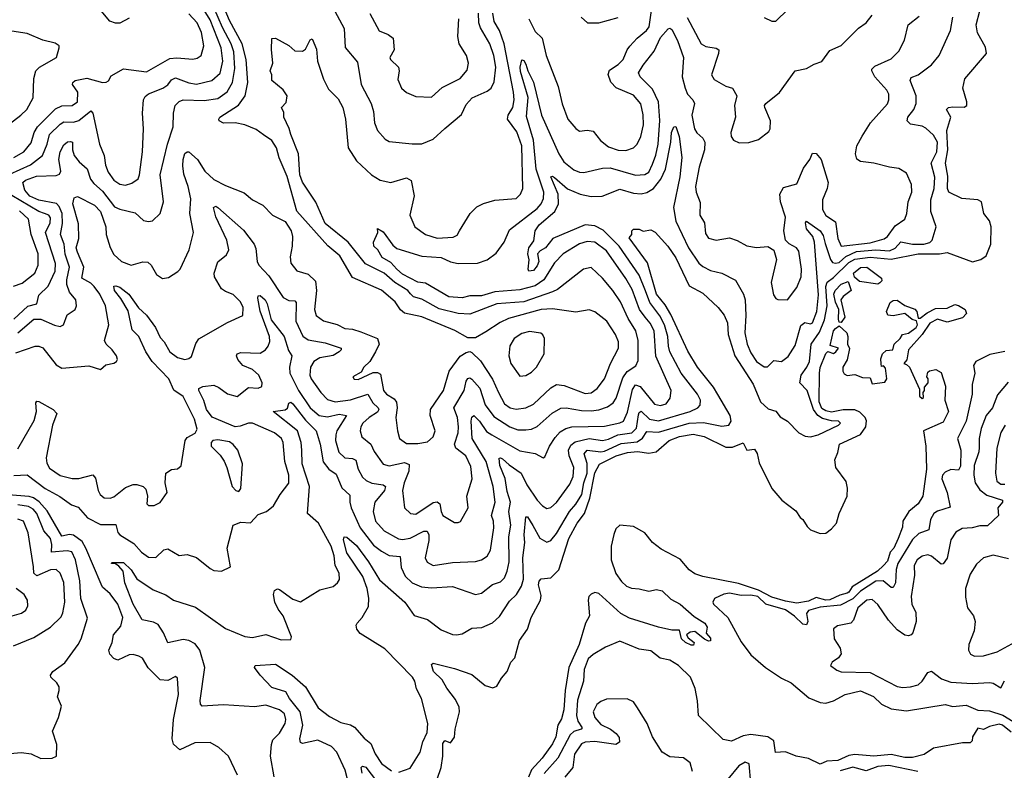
# Model space of a CAD drawing. Extents: x 1678759 to 1859541, y 384609 to 522867.
# Tile 282 of 466: x 1755545 to 1760663, y 503751 to 507651. Entities that reach past the tile are written whole.
import ezdxf

# ---------------------------------------------------------------- set-up
doc = ezdxf.new("R2010")
doc.units = 0

msp = doc.modelspace()

# ---------------------------------------------------------------- linework, layer by layer
at = {"layer": '0CON20XD'}
for points in [[(1755525, 505920.3), (1755625, 505955.5), (1755645, 505955.6), (1755666.4, 505946.4), (1755735, 505857.5), (1755765, 505840), (1755905, 505853.5), (1755965, 505834), (1755992.3, 505857.7), (1756034.1, 505865.9), (1756048.8, 505875), (1756053.8, 505886.2), (1756048.6, 505905), (1756026.5, 505936.5), (1755995.3, 505965.3), (1755986.1, 505985), (1756009.1, 506065), (1755991.6, 506165), (1755961.7, 506225), (1755933.2, 506265), (1755915, 506282.8), (1755867.9, 506307.9), (1755879, 506365), (1755845, 506442.9), (1755838.3, 506465), (1755853.4, 506515), (1755850.7, 506590.7), (1755821.9, 506695), (1755828.8, 506725), (1755845, 506732.9), (1755935, 506687.3), (1755964.8, 506655), (1755993.8, 506575), (1755994.7, 506535), (1756015, 506467.1), (1756035, 506430.9), (1756075, 506394.5), (1756125, 506375.5), (1756185, 506393.3), (1756210.7, 506390.7), (1756229.1, 506375), (1756256.8, 506326.8), (1756287, 506307), (1756318.7, 506311.3), (1756367.4, 506342.6), (1756378.6, 506355), (1756425.5, 506455), (1756448.8, 506545), (1756430.3, 506645), (1756435, 506720), (1756421.7, 506785), (1756398.7, 506848.7), (1756392.6, 506892.6), (1756394.4, 506925), (1756404.4, 506955.6), (1756415, 506965.5), (1756425, 506964.6), (1756469.2, 506925), (1756508.4, 506865), (1756555, 506821.2), (1756615, 506788.9), (1756712, 506752), (1756755, 506715.7), (1756808.3, 506688.3), (1756860, 506635), (1756925, 506602), (1756955.7, 506555), (1756962.9, 506525), (1756962.2, 506475), (1756950.6, 506419.4), (1756955.4, 506385.4), (1756985, 506346.9), (1757045, 506328.5), (1757083.1, 506293.1), (1757088.6, 506245), (1757078.2, 506145), (1757085.5, 506115), (1757125, 506086.8), (1757195, 506066.8), (1757235, 506046.2), (1757275, 506042.5), (1757319.2, 506029.2), (1757404.2, 505995), (1757413.8, 505965), (1757394.7, 505925.3), (1757365.5, 505874.5), (1757334.6, 505845.4), (1757319.4, 505820.6), (1757277.5, 505795), (1757284.1, 505784.1), (1757305, 505781.2), (1757381.9, 505818.1), (1757405, 505818.5), (1757420, 505810), (1757435.4, 505725), (1757452.2, 505705), (1757490.8, 505680.8), (1757503.6, 505663.6), (1757507.9, 505635), (1757500.9, 505585), (1757509.5, 505515), (1757520, 505475), (1757555, 505450), (1757615, 505448.9), (1757665, 505458.6), (1757695, 505484), (1757704.5, 505515), (1757679.4, 505595), (1757681.2, 505625), (1757747.5, 505725), (1757777.7, 505825), (1757835, 505902.1), (1757865, 505922.7), (1757885, 505926.7), (1757895, 505921.9), (1757939.4, 505879.4), (1758003.4, 505783.4), (1758034, 505714), (1758065.6, 505655.6), (1758095, 505634.7), (1758125, 505627.2), (1758175, 505634.7), (1758215, 505653.4), (1758305, 505738.8), (1758335, 505755.5), (1758375, 505750), (1758485, 505708.8), (1758515, 505711.8), (1758546.2, 505735), (1758584.1, 505785), (1758616.4, 505865), (1758658, 505945), (1758657.1, 505977.1), (1758642.7, 506015), (1758596.4, 506085), (1758535, 506133.3), (1758505.8, 506144.2), (1758435, 506132.2), (1758315, 506148.4), (1758255, 506146.2), (1758085, 506099.2), (1758042.1, 506077.9), (1757968.8, 506028.8), (1757915, 505998.5), (1757875, 505998.5), (1757806.6, 506036.6), (1757635, 506106.7), (1757545, 506126.7), (1757525, 506143.6), (1757497.1, 506185), (1757426.6, 506246.6), (1757275, 506311.8), (1757209.3, 506425), (1757146.4, 506476.4), (1756986.4, 506656.4), (1756935, 506835.8), (1756893.8, 506933.8), (1756879.7, 506985), (1756855, 507022.9), (1756812.8, 507052.8), (1756775, 507081.2), (1756715, 507104.6), (1756665, 507115.6), (1756605, 507113.9), (1756582.9, 507125), (1756580, 507135), (1756585.5, 507145), (1756682.9, 507207.1), (1756718, 507255), (1756731, 507325), (1756721.6, 507445), (1756701.4, 507525), (1756636.6, 507646.6), (1756594.6, 507745)], [(1758191.5, 507655), (1758225, 507589.4), (1758260.4, 507555), (1758281.1, 507465), (1758344.6, 507305), (1758363.9, 507213.9), (1758394.5, 507135), (1758435, 507085.8), (1758455, 507071.4), (1758495, 507077.5), (1758525, 507071.4), (1758563.4, 507023.4), (1758605, 506990.7), (1758655, 506972.9), (1758695, 506970.9), (1758735, 506984.6), (1758755.3, 507004.7), (1758773.5, 507045), (1758787.3, 507105), (1758785, 507157.5), (1758773.8, 507213.8), (1758735, 507258.5), (1758645, 507297.3), (1758617.3, 507327.3), (1758603.4, 507366.6), (1758611.3, 507388.7), (1758655, 507417.7), (1758682.1, 507445), (1758702.7, 507495), (1758716.6, 507513.4), (1758754.8, 507555.2), (1758802.9, 507595), (1758816.4, 507615), (1758834.2, 507735.8)], [(1755495, 506848.5), (1755602.2, 506897.8), (1755663.8, 506946.2), (1755688.1, 507005), (1755700, 507055), (1755755, 507108.8), (1755775, 507121.2), (1755825, 507119.6), (1755853.1, 507126.9), (1755915, 507177.3), (1755925.8, 507165), (1755961, 507005), (1755984.8, 506945), (1755990.9, 506895), (1756005, 506858.2), (1756035, 506818.2), (1756065, 506796.7), (1756095, 506791.3), (1756128.1, 506801.9), (1756161.5, 506825), (1756168.6, 506845), (1756183.1, 506965), (1756189.1, 507085), (1756183.8, 507165), (1756189.5, 507235), (1756198.1, 507251.9), (1756215, 507266.2), (1756289.5, 507295), (1756315, 507313.1), (1756335, 507338.9), (1756355, 507349.4), (1756425, 507322.6), (1756465, 507315.7), (1756544.4, 507335), (1756586.5, 507373.5), (1756600.6, 507435), (1756592.4, 507505), (1756535, 507650), (1756495, 507714.3)], [(1755514.4, 506935), (1755566.7, 506965), (1755605, 507011.2), (1755620.4, 507065), (1755638.1, 507095), (1755731.6, 507188.4), (1755765, 507204.2), (1755818, 507205), (1755845, 507224.4), (1755847.2, 507275), (1755820.5, 507315), (1755822.2, 507325), (1755834.2, 507335.8), (1755895, 507346.8), (1755975, 507325.7), (1755994.2, 507325.8), (1756006.8, 507333.2), (1756021.1, 507358.9), (1756084.6, 507395.4), (1756205, 507381.2), (1756325, 507449.2), (1756362.6, 507452.6), (1756445, 507446.2), (1756468.6, 507451.4), (1756489.2, 507465), (1756501.6, 507515), (1756489.6, 507585), (1756467.4, 507635), (1756425, 507681.8)], [(1755535, 505420.9), (1755620.9, 505569.1), (1755632.2, 505615), (1755628.8, 505661.2), (1755635, 505669.2), (1755645, 505667.5), (1755720, 505625), (1755738.5, 505605), (1755716, 505545), (1755682.5, 505375), (1755686.7, 505346.7), (1755701, 505321), (1755755, 505282.5), (1755817.9, 505267.9), (1755852.7, 505267.3), (1755925.6, 505285.6), (1755939.3, 505269.3), (1755952.5, 505205), (1755963.1, 505185), (1755985, 505166.7), (1756015, 505164.5), (1756035, 505172.7), (1756095, 505220.4), (1756135, 505235.6), (1756155, 505236.9), (1756186.5, 505226.5), (1756201.2, 505211.2), (1756210, 505175), (1756206.2, 505135), (1756215, 505126.2), (1756245, 505127.5), (1756275, 505143.1), (1756311.9, 505195), (1756301.1, 505245), (1756304.2, 505295.8), (1756335, 505313.3), (1756365, 505316.7), (1756385, 505333.3), (1756406.1, 505463.9), (1756415, 505480), (1756457.7, 505502.3), (1756466.9, 505523.1), (1756453.1, 505575), (1756395, 505693.6), (1756347, 505727), (1756320.5, 505785), (1756234.1, 505875), (1756200.6, 505925), (1756165, 506004.5), (1756130.2, 506040.2), (1756108.4, 506138.4), (1756071.9, 506201.9), (1756037.5, 506245), (1756035, 506266.2), (1756045, 506268.9), (1756065, 506261.5), (1756112.3, 506225), (1756163.4, 506153.4), (1756205, 506115.6), (1756251.3, 506051.3), (1756275, 505999.6), (1756296.7, 505976.7), (1756326, 505926), (1756365, 505895.8), (1756404, 505886), (1756425, 505890), (1756438.3, 505901.8), (1756460.8, 505969.2), (1756476.2, 505993.8), (1756625, 506078.5), (1756705, 506114.2), (1756706.2, 506155), (1756692.2, 506185), (1756655, 506223.3), (1756615, 506238.5), (1756595, 506253.1), (1756557.7, 506315), (1756555.4, 506335), (1756575, 506392.5), (1756620.8, 506429.2), (1756631.8, 506455), (1756621.9, 506505), (1756565, 506626.9), (1756552, 506675), (1756565, 506682), (1756575, 506675.6), (1756708.2, 506558.2), (1756763.8, 506485), (1756773, 506463), (1756780.4, 506395), (1756789.1, 506375), (1756839.6, 506319.6), (1756915, 506207.3), (1756945, 506192), (1756975, 506190), (1756982.5, 506182.5), (1756979.8, 506085), (1757016.1, 506006.1), (1757045, 505988.1), (1757132.2, 505972.2), (1757215.7, 505945), (1757215.6, 505935), (1757205.5, 505925), (1757175, 505906.6), (1757106.1, 505893.9), (1757074.8, 505875.2), (1757056, 505845), (1757052.9, 505805), (1757060.4, 505785), (1757110, 505715), (1757145, 505678.4), (1757185, 505664.8), (1757264.7, 505675.3), (1757355, 505705.7), (1757380.7, 505660.7), (1757408, 505635), (1757411.3, 505625), (1757405, 505611.9), (1757362.4, 505585), (1757329.6, 505555), (1757317.5, 505535), (1757315.3, 505515), (1757323.7, 505483.7), (1757370.7, 505445), (1757387.3, 505407.3), (1757435, 505341.4), (1757465, 505332.4), (1757545, 505350.2), (1757570.1, 505340.1), (1757568, 505305), (1757543.3, 505245), (1757535.3, 505205.3), (1757545.6, 505115.6), (1757576.2, 505085), (1757605, 505082.1), (1757695, 505142), (1757715, 505146.1), (1757729.5, 505135), (1757735.3, 505095), (1757745, 505074.5), (1757805, 505039.2), (1757825, 505038.6), (1757835.5, 505044.5), (1757875.4, 505115), (1757870, 505175), (1757896.5, 505265), (1757889.3, 505329.3), (1757864.7, 505385), (1757812.3, 505425), (1757805.4, 505445), (1757823.8, 505505), (1757826.5, 505535), (1757821, 505585), (1757801.2, 505635), (1757856, 505725), (1757866.5, 505773.5), (1757875, 505787.1), (1757885, 505790.4), (1757895, 505783.3), (1757937, 505737), (1757965, 505649.6), (1758008.9, 505588.9), (1758093.3, 505535), (1758135, 505520.5), (1758175, 505520.8), (1758205, 505523.9), (1758235, 505537.7), (1758312.9, 505607.1), (1758356.9, 505633.1), (1758385, 505635.2), (1758465, 505621.1), (1758515, 505619.1), (1758555.6, 505624.4), (1758600.6, 505639.4), (1758629.1, 505660.9), (1758645, 505684.4), (1758679.8, 505790.2), (1758702.5, 505822.5), (1758747, 505853), (1758759.2, 505880.8), (1758759.6, 505985), (1758748.4, 506035), (1758707.9, 506097.9), (1758667.1, 506185), (1758627.2, 506245), (1758575, 506308.2), (1758515, 506363.1), (1758475, 506355.5), (1758340, 506250), (1758315, 506236.8), (1758165, 506185.5), (1758024.3, 506175), (1757885, 506121.8), (1757825, 506124.8), (1757725, 506148.1), (1757635, 506199.5), (1757591.3, 506211.3), (1757576.7, 506226.7), (1757563.4, 506243.4), (1757495, 506285.9), (1757438.8, 506335), (1757343.4, 506383.4), (1757253.3, 506495), (1757132.8, 506592.8), (1757085, 506704), (1757015, 506807.8), (1757001, 506845), (1756994.8, 506954.8), (1756953.9, 507055), (1756946.7, 507086.7), (1756918.8, 507145), (1756918.9, 507168.9), (1756905.8, 507195), (1756929.5, 507220.5), (1756936, 507255), (1756915, 507286), (1756856, 507335), (1756856, 507365), (1756846.7, 507385), (1756861.2, 507425), (1756853.6, 507496.4), (1756856.2, 507553.8), (1756875, 507555.7), (1756945, 507517.3), (1756975, 507490), (1757015, 507487.5), (1757031.2, 507498.8), (1757055, 507546.2), (1757065, 507552.5), (1757088, 507498), (1757092.9, 507435), (1757125, 507342.5), (1757150.5, 507290.5), (1757200.3, 507240.3), (1757224, 507195), (1757239.2, 507135), (1757252.1, 506985), (1757295, 506918.1), (1757373.1, 506845), (1757418.2, 506818.2), (1757475, 506805.6), (1757555, 506830), (1757580, 506815), (1757595.8, 506735.8), (1757573.6, 506635), (1757598.6, 506575), (1757655, 506534.5), (1757715, 506515.5), (1757798.5, 506521.5), (1757818.7, 506531.3), (1757831.4, 506555), (1757886.5, 506645), (1757920.5, 506679.5), (1757955, 506696.4), (1758015, 506713.1), (1758125, 506722.2), (1758147.8, 506745), (1758160, 506775), (1758155.2, 506995), (1758128.8, 507068.8), (1758080.8, 507135), (1758083.8, 507155), (1758107.5, 507195), (1758115.2, 507235), (1758112, 507275), (1758063.8, 507525), (1758038.7, 507595), (1758011.9, 507641.9), (1758004.5, 507685)], [(1755535.7, 506024.3), (1755618.1, 506095), (1755655, 506095.2), (1755725.5, 506064.5), (1755755, 506057.1), (1755772.9, 506065), (1755791.9, 506118.1), (1755834.2, 506145), (1755840, 506165), (1755836.5, 506195), (1755804.8, 506234.8), (1755791.2, 506275), (1755790.5, 506299.5), (1755804.4, 506365), (1755782.6, 506432.6), (1755776.7, 506485), (1755757, 506535), (1755768.1, 506591.9), (1755765.4, 506645), (1755751.1, 506681.1), (1755735.9, 506695.9), (1755645, 506713.4), (1755598.9, 506735), (1755572.9, 506765), (1755562.5, 506805), (1755575, 506817.1), (1755632.3, 506837.7), (1755735, 506842), (1755751.9, 506848.1), (1755758.7, 506865), (1755749.2, 506925), (1755756.1, 506965), (1755775, 507000.9), (1755794.2, 507015.8), (1755809.1, 507019.1), (1755819.2, 507015), (1755820, 506975), (1755828.8, 506945), (1755855, 506912.3), (1755896, 506876), (1755912.8, 506822.8), (1755930.9, 506800.9), (1755975, 506760), (1756038.9, 506678.9), (1756065, 506666.9), (1756145, 506648.5), (1756188.3, 506608.3), (1756215, 506602.5), (1756235, 506606), (1756275.4, 506644.6), (1756293.5, 506705), (1756276, 506845), (1756313.6, 507005), (1756343.6, 507095), (1756344.5, 507165), (1756353.6, 507205), (1756373.9, 507226.1), (1756395.8, 507234.2), (1756505, 507231.7), (1756575, 507242.5), (1756624.3, 507275.7), (1756651.7, 507325), (1756662.7, 507397.3), (1756657.6, 507485), (1756644.9, 507525), (1756598.7, 507611.3), (1756554.3, 507715)], [(1756115, 507659.2), (1756065, 507632.7), (1756042.6, 507632.6), (1756013.5, 507643.5), (1755968.1, 507698.1)], [(1757182.4, 507695), (1757231.5, 507605), (1757236.2, 507506.2), (1757301.3, 507431.3), (1757320.4, 507315), (1757371.5, 507215), (1757384, 507174), (1757388.8, 507115), (1757404.5, 507075), (1757445, 507030.5), (1757465, 507018.8), (1757585, 507005.4), (1757635, 507006.2), (1757695, 507030.9), (1757755, 507085.5), (1757841.1, 507158.9), (1757865, 507210.8), (1757896.9, 507245), (1757975, 507280), (1757995.6, 507295), (1758011.9, 507328.1), (1758019.5, 507405), (1758008.9, 507465), (1757989.5, 507525), (1757939.4, 507609.4), (1757931.6, 507635), (1757929.2, 507685)], [(1757365, 507683.3), (1757413.3, 507593.3), (1757460.8, 507575), (1757486.9, 507555), (1757491.8, 507495), (1757469.4, 507455), (1757471.9, 507445), (1757514.2, 507404.2), (1757517.3, 507385), (1757510.6, 507340.6), (1757530, 507295), (1757555, 507272.9), (1757605, 507252), (1757685, 507249.4), (1757741.9, 507298.1), (1757834, 507346), (1757871.4, 507388.6), (1757878.5, 507425), (1757867.5, 507465), (1757830, 507525), (1757823.1, 507563.1), (1757826.8, 507655)], [(1757505.3, 506355), (1757475, 506389.5), (1757428.9, 506415), (1757407.1, 506455), (1757386, 506475), (1757384.2, 506495.8), (1757407.5, 506545), (1757405, 506566.2), (1757435, 506549.5), (1757485, 506479.6), (1757505, 506462), (1757635, 506422.1), (1757735, 506415.2), (1757785, 506392.4), (1757824.4, 506384.4), (1757925, 506385.4), (1757975, 506403.2), (1758022, 506438), (1758062.9, 506495), (1758090.9, 506559.1), (1758235, 506670), (1758256.3, 506695), (1758268.5, 506721.5), (1758269.1, 506755), (1758230.3, 506875), (1758215.6, 507025), (1758178.6, 507148.6), (1758187.3, 507247.3), (1758147.3, 507382.7), (1758146, 507405), (1758155, 507443.3), (1758165, 507439.2), (1758175, 507420.8), (1758185.9, 507385), (1758215, 507326.9), (1758257.3, 507155), (1758346.7, 506955), (1758373, 506913), (1758425, 506872), (1758455, 506859.1), (1758476.9, 506856.9), (1758575, 506880), (1758615, 506881.9), (1758745, 506842.9), (1758795, 506846.9), (1758815, 506859.6), (1758835, 506900), (1758852.2, 506947.8), (1758863.3, 507005), (1758872.4, 507127.6), (1758864.7, 507225.3), (1758835, 507290), (1758770.7, 507355), (1758761.8, 507375), (1758784.8, 507415.2), (1758842.2, 507487.8), (1758875, 507558.2), (1758915, 507603.1), (1758925, 507606.4), (1758935, 507601.1), (1758963.6, 507543.6), (1758995.9, 507455), (1758988.8, 507355), (1759003.1, 507295), (1759016.7, 507265), (1759044.3, 507234.3), (1759053.2, 507215), (1759038.7, 507155), (1759051.9, 507085), (1759065, 507063.5), (1759096.2, 507035), (1759106.1, 507015), (1759104.7, 506975), (1759075.9, 506885), (1759057.5, 506785), (1759060.9, 506755), (1759081.7, 506701.7), (1759080, 506635), (1759103.6, 506595), (1759109.7, 506539.7), (1759125.9, 506515.9), (1759165, 506506.2), (1759235, 506517.7), (1759275, 506503.8), (1759325, 506475.5), (1759375, 506467.1), (1759433.3, 506473.3), (1759464.4, 506454.4), (1759478.9, 506405), (1759450.4, 506285), (1759462.2, 506222.2), (1759475, 506202), (1759485, 506197.1), (1759535, 506196), (1759585, 506260), (1759606.9, 506315), (1759608.5, 506355), (1759595, 506449.2), (1759582.5, 506465), (1759545, 506485.8), (1759525.7, 506505.7), (1759516.9, 506555), (1759525.3, 506625.3), (1759498.7, 506705), (1759495.9, 506744.1), (1759515, 506780), (1759585, 506798.8), (1759619.6, 506880.4), (1759652.2, 506925), (1759665, 506956.9), (1759685, 506956.7), (1759710.5, 506925), (1759747.9, 506805), (1759742.3, 506775), (1759717.8, 506715), (1759717.1, 506665), (1759735, 506633.9), (1759785, 506600.6), (1759797.4, 506515), (1759814.6, 506475), (1759965, 506492.1), (1760037.7, 506512.3), (1760055, 506525.3), (1760095, 506580.5), (1760144.7, 506615.3), (1760155.4, 506645), (1760162.3, 506705), (1760182.5, 506755), (1760180.5, 506795), (1760155, 506854), (1760115, 506877.5), (1760065, 506884.2), (1759985, 506905.7), (1759915, 506913.8), (1759895.7, 506925.7), (1759890, 506955), (1759896.7, 506995), (1759923.4, 507046.6), (1759966.5, 507115), (1760055.3, 507214.7), (1760062.5, 507235), (1760062.5, 507265), (1760052.7, 507285), (1759989.6, 507355), (1759973.5, 507385), (1759974.5, 507395), (1759990, 507410), (1760075, 507447.5), (1760115, 507486.9), (1760144.6, 507545), (1760162.9, 507625), (1760219.9, 507670.1)], [(1759015, 507662.9), (1759087.8, 507525), (1759111.7, 507511.7), (1759165, 507503.5), (1759178.1, 507495), (1759177.5, 507475), (1759140.6, 507365), (1759155, 507340.8), (1759215, 507306.7), (1759249.2, 507295), (1759272, 507255), (1759260, 507205), (1759265.8, 507145), (1759240.6, 507065), (1759242.9, 507045), (1759255, 507026), (1759285, 507011.8), (1759335, 507013.3), (1759385, 507028.6), (1759439.1, 507070.9), (1759445.8, 507085), (1759447.1, 507125), (1759417.1, 507195), (1759415.8, 507205), (1759423.4, 507216.6), (1759495, 507272.2), (1759575, 507385.7), (1759635, 507397.1), (1759675, 507420.8), (1759715, 507434), (1759755, 507491.2), (1759815, 507517.1), (1759905, 507606.5), (1759944.7, 507635.3), (1759975.4, 507675)], [(1759415, 507663.3), (1759454.2, 507644.2), (1759475, 507644.2), (1759538, 507705)], [(1760368.6, 506838.6), (1760357.4, 506905), (1760369.1, 506975), (1760363.7, 507076.3), (1760384.3, 507144.3), (1760361.9, 507185), (1760373.3, 507195), (1760395, 507199.2), (1760453.2, 507196.8), (1760467.1, 507205), (1760467.1, 507225), (1760447.5, 507295), (1760456.7, 507343.3), (1760570, 507475), (1760565, 507509.2), (1760522.9, 507582.9), (1760517.1, 507625), (1760535, 507697.8)], [(1756867.7, 503717.7), (1756848.8, 503825), (1756854.6, 503885), (1756861.3, 503908.7), (1756895, 503944.4), (1756925, 503994.3), (1756928.2, 504015), (1756921.8, 504045), (1756895.4, 504065), (1756825, 504089.4), (1756765, 504081.5), (1756605, 504090.6), (1756494.5, 504084.5), (1756484.6, 504094.6), (1756484, 504114), (1756507.9, 504285), (1756482, 504375), (1756458.1, 504408.1), (1756425, 504425.9), (1756395, 504431.5), (1756315, 504413.1), (1756292.5, 504465), (1756265, 504508.5), (1756241.3, 504521.3), (1756182.7, 504532.7), (1756135, 504613.5), (1756091.4, 504725), (1756083.6, 504785), (1756061.1, 504811.1), (1756043.3, 504823.3), (1756023.3, 504825), (1756025, 504830), (1756085, 504830), (1756125, 504792.5), (1756155, 504745.5), (1756238.5, 504688.5), (1756305, 504662.7), (1756345, 504634.5), (1756458.7, 504598.7), (1756615, 504488.5), (1756715, 504445.6), (1756755, 504441.1), (1756825, 504456.7), (1756905, 504428.6), (1756955, 504430), (1756958.8, 504445), (1756914.3, 504554.3), (1756887.9, 504587.9), (1756870.8, 504625), (1756864.2, 504665), (1756870, 504685), (1756885, 504693.8), (1756895, 504690), (1756965, 504640), (1757005, 504627.1), (1757105, 504688.9), (1757174.3, 504705.7), (1757197.5, 504725), (1757207.5, 504742.5), (1757206.5, 504775), (1757185.3, 504815.3), (1757179.1, 504865), (1757164, 504915), (1757099, 505035), (1757042, 505085), (1757050.7, 505225), (1757013.4, 505343.4), (1757011.1, 505415), (1757008.3, 505455), (1756989.8, 505515), (1756862, 505615), (1756925.4, 505624.6), (1756936.9, 505633.1), (1756945, 505658.8), (1756955, 505663.1), (1756965, 505656.1), (1757030.3, 505570.3), (1757085.4, 505515), (1757106.4, 505446.4), (1757123.3, 505353.3), (1757152.5, 505315), (1757189.5, 505289.5), (1757219.1, 505219.1), (1757261.2, 505181.2), (1757261.3, 505145), (1757268.8, 505115), (1757315, 505011.6), (1757385, 504921.1), (1757425, 504888.9), (1757465, 504867.9), (1757521.9, 504861.9), (1757527.3, 504805), (1757549.6, 504759.6), (1757584.6, 504725), (1757633.3, 504705), (1757685, 504699.4), (1757795, 504705.4), (1757915, 504664.6), (1757945, 504672.1), (1758003, 504717), (1758045, 504730.8), (1758065, 504751.5), (1758078.8, 504785), (1758088.7, 504835), (1758088.3, 504965), (1758097.2, 505025), (1758087, 505095), (1758095.5, 505145), (1758079.1, 505199.1), (1758067.7, 505267.7), (1758041.2, 505335), (1758037.5, 505372.5), (1758045, 505375.5), (1758055, 505369.6), (1758088.6, 505338.6), (1758152.1, 505295), (1758181.4, 505235), (1758235, 505154.5), (1758262.2, 505125), (1758285, 505112.1), (1758305, 505116.2), (1758335, 505143.1), (1758405, 505238.1), (1758421.9, 505278.1), (1758425.3, 505325), (1758400.5, 505385), (1758397.3, 505415), (1758410.1, 505439.9), (1758432.2, 505457.8), (1758505, 505474.8), (1758575, 505464.2), (1758605, 505471.5), (1758653.5, 505495), (1758726.2, 505503.8), (1758751.5, 505528.5), (1758761.2, 505598.8), (1758765, 505610.9), (1758775, 505617.2), (1758819.3, 505575), (1758865, 505567), (1759030, 505615), (1759070.6, 505635), (1759081.9, 505648.1), (1759083.1, 505675), (1759067.2, 505705), (1758982.9, 505815), (1758924.8, 505925), (1758916.6, 505955), (1758914.4, 506005.6), (1758896.7, 506065), (1758872.9, 506112.9), (1758821.1, 506181.1), (1758798.3, 506241.7), (1758765, 506323.6), (1758660.6, 506475), (1758578, 506558), (1758535, 506580.7), (1758485, 506584.8), (1758316.3, 506513.7), (1758277.9, 506465), (1758250.1, 506449.9), (1758236.4, 506435), (1758243.5, 506395), (1758235, 506372.7), (1758215, 506348.2), (1758191.2, 506345), (1758187.5, 506355), (1758193.6, 506403.6), (1758186, 506435), (1758190.6, 506465), (1758217.4, 506502.6), (1758224.8, 506555), (1758244.3, 506585.7), (1758326.6, 506655), (1758345.9, 506694.1), (1758343.2, 506745), (1758306.2, 506835), (1758315, 506837.7), (1758325, 506831.8), (1758391.9, 506771.9), (1758457.5, 506745), (1758515, 506732.5), (1758573.3, 506735), (1758665, 506770.8), (1758735, 506749.4), (1758775, 506746.7), (1758805, 506754.1), (1758840, 506775), (1758877.4, 506822.6), (1758902.2, 506875), (1758929.8, 507015), (1758933, 507065), (1758945, 507094.3), (1758955, 507096), (1758972.2, 507045), (1758986.2, 506935), (1758975.9, 506835), (1758943.2, 506675), (1758954.8, 506605), (1759021.4, 506465), (1759075, 506386.2), (1759095, 506368.5), (1759135, 506348.5), (1759195, 506334.4), (1759265, 506297.1), (1759306.7, 506225), (1759315.3, 506195.3), (1759319.4, 506115), (1759313.5, 506025), (1759326.4, 505965), (1759345, 505920), (1759375, 505875.5), (1759415, 505847.5), (1759432.6, 505847.4), (1759465, 505880), (1759505, 505874.4), (1759538.8, 505901.2), (1759575, 505958.1), (1759605, 506062.1), (1759625, 506077.8), (1759655, 506070.9), (1759665, 506076.2), (1759688.3, 506135), (1759697.5, 506222.5), (1759675.5, 506495.5), (1759666.6, 506525), (1759634.7, 506565), (1759628.6, 506595), (1759635, 506604), (1759705, 506553.4), (1759720.5, 506530.5), (1759731.4, 506488.6), (1759758.9, 506405), (1759770.1, 506390.1), (1759785, 506385.6), (1759805, 506389.9), (1759838.8, 506421.2), (1759895, 506446.8), (1759995, 506455.5), (1760065, 506450.1), (1760095, 506464.8), (1760125, 506496.7), (1760185, 506484.3), (1760244.5, 506485.5), (1760275.9, 506494.1), (1760287.7, 506505), (1760308.5, 506575), (1760281.3, 506655), (1760280.5, 506715), (1760298, 506775), (1760302.3, 506832.3), (1760282.2, 506905), (1760311.7, 506965), (1760316, 507015), (1760295, 507052.1), (1760255, 507088.2), (1760235, 507097.7), (1760175, 507109.2), (1760158.5, 507125), (1760160.6, 507145), (1760191.6, 507185), (1760203.7, 507216.4), (1760203.6, 507255), (1760173.8, 507335), (1760179.1, 507350.9), (1760214.6, 507365.4), (1760283.4, 507416.6), (1760324.6, 507465.4), (1760383.3, 507595), (1760395.4, 507665)], [(1758462.9, 507665), (1758495.7, 507635.7), (1758555, 507635.4), (1758655, 507662.5)], [(1755490.9, 507109.1), (1755552.2, 507155), (1755581.8, 507185), (1755615.4, 507245), (1755618.2, 507345), (1755628.5, 507385), (1755647.5, 507405), (1755736.2, 507455), (1755750, 507505), (1755750, 507515), (1755729.1, 507529.1), (1755665, 507544.4), (1755585, 507578.9), (1755505, 507592.5)], [(1757515, 503742.1), (1757575, 503761.8), (1757627.1, 503845), (1757640.9, 503899.1), (1757662.8, 503947.2), (1757666.8, 503995), (1757633.5, 504125), (1757607.1, 504175), (1757598.9, 504215), (1757586.8, 504235), (1757442.3, 504382.3), (1757315, 504461.9), (1757298.1, 504485), (1757294.3, 504505), (1757299.2, 504515), (1757325.8, 504544.2), (1757357.5, 504602.5), (1757359.3, 504645), (1757351, 504695), (1757328.4, 504758.4), (1757245, 504881.1), (1757228, 504948), (1757232.5, 504965), (1757245, 504963.3), (1757295, 504920), (1757358.2, 504835), (1757415, 504740.5), (1757547.3, 504625), (1757595, 504555.6), (1757665.3, 504535.3), (1757735, 504481.5), (1757795, 504456.9), (1757815, 504454.4), (1757845, 504459.4), (1757895, 504489.1), (1757947.2, 504492.8), (1758002.3, 504517.7), (1758038.9, 504551.1), (1758090.2, 504629.7), (1758126.6, 504665), (1758152.5, 504707.5), (1758163.5, 504745), (1758159.7, 504855), (1758170.7, 504935), (1758167.1, 504975), (1758175, 505067.5), (1758185, 505067.5), (1758212.8, 505022.8), (1758248.1, 504958.1), (1758285, 504936.5), (1758305, 504944.4), (1758335, 504982.3), (1758403, 505095), (1758435.9, 505134.1), (1758467.3, 505185), (1758477.2, 505245), (1758494.9, 505295), (1758495.3, 505345), (1758479.6, 505395), (1758495, 505414), (1758565, 505406.2), (1758585, 505409.3), (1758671.4, 505448.6), (1758755, 505458.3), (1758782.6, 505477.4), (1758805, 505511.8), (1758865, 505508), (1759025, 505554.9), (1759098.9, 505558.9), (1759195, 505538.6), (1759230.6, 505545), (1759242.3, 505565), (1759237.5, 505595), (1759173.3, 505703.3), (1759151.1, 505741.1), (1759067.5, 505845), (1759018.4, 505928.4), (1758929.5, 506119.5), (1758899.4, 506169.4), (1758854.1, 506225), (1758807.7, 506387.7), (1758712.6, 506517.4), (1758726.7, 506535), (1758727.5, 506555), (1758735, 506562.5), (1758765, 506562.5), (1758785, 506552.5), (1758825, 506560), (1758847.7, 506547.7), (1758914.4, 506475), (1758955, 506413.1), (1759025, 506268.1), (1759095, 506230), (1759175, 506155.5), (1759206.4, 506116.4), (1759224, 506076), (1759228.1, 506015), (1759261.7, 505905), (1759358.1, 505758.1), (1759395, 505665.4), (1759435, 505629.3), (1759475, 505616.5), (1759498.1, 505588.1), (1759535.3, 505565.3), (1759594.5, 505504.5), (1759627.6, 505487.6), (1759655, 505483.3), (1759695, 505494.6), (1759801.4, 505545), (1759811.8, 505555), (1759800, 505565), (1759765, 505566.7), (1759718.5, 505578.5), (1759694, 505594), (1759670.5, 505625), (1759638.6, 505725), (1759600, 505765), (1759607.2, 505805), (1759636.6, 505845), (1759649.5, 505875), (1759659.1, 505965), (1759702.8, 506027.2), (1759727.5, 506092.5), (1759741.6, 506165), (1759734.9, 506265), (1759741.9, 506288.1), (1759775, 506310.9), (1759855, 506389.1), (1759885, 506406.6), (1759965, 506417.2), (1760075, 506406.8), (1760215, 506434.4), (1760325, 506433.9), (1760365, 506442.4), (1760496.5, 506393.5), (1760540, 506405), (1760567.5, 506425), (1760592.1, 506485), (1760594.6, 506575), (1760585, 506605.6), (1760555.6, 506645), (1760544.3, 506704.3), (1760524.5, 506714.5), (1760441.5, 506721.5), (1760375, 506754.7), (1760366.7, 506775), (1760368.6, 506838.6)], [(1755515.3, 506095), (1755587.6, 506162.4), (1755635, 506175.6), (1755645, 506220), (1755693.2, 506266.8), (1755729.6, 506345), (1755731.1, 506385), (1755679.1, 506545), (1755703.9, 506595), (1755705, 506621.2), (1755696.1, 506636.1), (1755675, 506644.8), (1755645, 506655.2), (1755505, 506738.3)], [(1755513.1, 506266.9), (1755558.3, 506281.7), (1755623.3, 506335), (1755640.8, 506375), (1755640.8, 506435), (1755605.7, 506534.3), (1755591.8, 506615), (1755545, 506658.2)], [(1755515, 505282.8), (1755585, 505287.1), (1755678, 505215), (1755754, 505174), (1755815, 505130.3), (1755848.5, 505118.5), (1755897, 505063), (1755965, 505028.7), (1756045, 505028.6), (1756055, 504986), (1756065, 504974.5), (1756139.1, 504929.1), (1756178.1, 504885), (1756215, 504859.1), (1756252.6, 504857.4), (1756295, 504897.1), (1756315, 504901.9), (1756375, 504867.5), (1756415, 504872), (1756465, 504856), (1756535, 504798.8), (1756555, 504788.8), (1756595, 504786.2), (1756641.7, 504808.3), (1756623.1, 504905), (1756655.6, 505024.4), (1756695, 505040.6), (1756745, 505036.5), (1756785, 505080), (1756828.8, 505095), (1756865, 505126), (1756898.5, 505185), (1756945, 505243.3), (1756944.6, 505285), (1756923.8, 505355), (1756914.5, 505455), (1756905.8, 505475.8), (1756869.2, 505505), (1756755, 505554.1), (1756735, 505555.3), (1756691.6, 505538.4), (1756665, 505536.5), (1756545, 505585.3), (1756517.1, 505625), (1756502, 505672), (1756475.7, 505725), (1756476.2, 505735), (1756496.7, 505745), (1756555, 505752.5), (1756580.8, 505740.8), (1756625, 505706.9), (1756675, 505693.6), (1756735, 505740.8), (1756785, 505736.2), (1756804.3, 505745), (1756806.4, 505765), (1756788.2, 505805), (1756755, 505833.6), (1756704.7, 505854.7), (1756679.5, 505885), (1756671.9, 505905), (1756675.7, 505915), (1756695, 505922.5), (1756795, 505918.9), (1756822.7, 505935), (1756837.6, 505955), (1756845, 505980), (1756843.6, 506005), (1756795, 506136), (1756782.7, 506205), (1756785, 506217.1), (1756795, 506218.2), (1756821.3, 506195), (1756831.7, 506175), (1756852.6, 506092.6), (1756920, 506005), (1756941.9, 505931.9), (1756959.4, 505905), (1756947.6, 505845), (1756949.3, 505815), (1756995, 505725.3), (1757054.8, 505635), (1757101.2, 505595), (1757145, 505588.3), (1757205, 505602.4), (1757243.8, 505595), (1757194, 505515), (1757188, 505495), (1757187.1, 505465), (1757204, 505404), (1757235, 505375.3), (1757275, 505370.4), (1757292, 505362), (1757305.3, 505315), (1757327.6, 505275), (1757346.1, 505256.1), (1757375, 505242.9), (1757434.8, 505234.8), (1757445.8, 505225.8), (1757441.6, 505205), (1757390.3, 505145), (1757382.5, 505095), (1757395.3, 505045), (1757439.1, 504995), (1757514.4, 504954.4), (1757535, 504949.8), (1757575, 504957.5), (1757645, 504994.1), (1757663.9, 504993.9), (1757671.4, 504975), (1757672.6, 504945), (1757652.7, 504855), (1757663.4, 504833.4), (1757695, 504814.6), (1757795, 504830), (1757915, 504836.2), (1757945, 504845.4), (1757975, 504863.6), (1757992.2, 504895), (1758008.7, 505011.3), (1758007.5, 505045), (1757996.7, 505075), (1758015.7, 505144.3), (1758006.6, 505225), (1757970.2, 505355), (1757896.2, 505475), (1757892.1, 505565), (1757895, 505586.2), (1757905, 505594.3), (1757935, 505564.7), (1757971.9, 505511.9), (1757998.8, 505495), (1758145, 505411.8), (1758225, 505397.3), (1758265.7, 505374.3), (1758275, 505380), (1758298.8, 505435), (1758328.8, 505481.2), (1758355, 505509.6), (1758383, 505527), (1758415, 505535.2), (1758585, 505539), (1758664, 505556), (1758684, 505566), (1758705, 505611.9), (1758730.2, 505729.8), (1758745, 505754.1), (1758769.5, 505745), (1758845, 505654), (1758875, 505646.5), (1758905, 505655.5), (1758925.9, 505684.1), (1758931.2, 505725), (1758852.3, 505902.3), (1758843.3, 506035), (1758822, 506075), (1758795.2, 506105), (1758767.2, 506145), (1758729.1, 506249.1), (1758695.7, 506305.7), (1758595, 506450.8), (1758535, 506495.7), (1758495, 506498), (1758455, 506487), (1758369.6, 506435), (1758325, 506387.7), (1758269.9, 506300.1), (1758225, 506268.5), (1758145, 506247), (1758015, 506237), (1757945, 506215.8), (1757885, 506216.1), (1757845, 506206.5), (1757775, 506211.1), (1757655, 506282.9), (1757615, 506287.9), (1757535, 506329.3), (1757505.3, 506355)], [(1760005, 506276.7), (1759910.8, 506290.8), (1759884, 506314), (1759879.4, 506335), (1759915, 506363.1), (1759947.5, 506365), (1760025, 506307.5), (1760026.2, 506293.8), (1760015, 506283.3), (1760005, 506276.7)], [(1759815, 506077.5), (1759805, 506080), (1759800, 506095), (1759801.8, 506145), (1759785, 506184), (1759776.3, 506225), (1759784.3, 506245), (1759815, 506276.8), (1759851.7, 506291.7), (1759866.7, 506245), (1759825, 506213.3), (1759812.5, 506195), (1759834, 506105), (1759815, 506077.5)], [(1757715.3, 503704.7), (1757735.4, 503765), (1757745.3, 503825), (1757745, 503890), (1757755, 503905.8), (1757785, 503893.8), (1757805, 503923.3), (1757808.9, 503965), (1757830.6, 504055), (1757828.7, 504078.7), (1757809.7, 504119.7), (1757765, 504178), (1757740.8, 504220.8), (1757695.8, 504265), (1757685, 504300), (1757695, 504307.5), (1757805, 504280), (1757895, 504248.9), (1757965, 504191.5), (1758005, 504180), (1758025, 504187.8), (1758049.7, 504230.3), (1758079.6, 504265), (1758097.2, 504312.8), (1758119.5, 504335), (1758143.5, 504425), (1758184.7, 504485), (1758203.9, 504545), (1758251.7, 504635), (1758255, 504660), (1758241.4, 504715), (1758245.4, 504734.6), (1758255, 504745.6), (1758305, 504751), (1758348.1, 504791.9), (1758400, 504955), (1758442.4, 505035), (1758479.9, 505085), (1758508.5, 505165), (1758535, 505296.4), (1758558.2, 505341.8), (1758645, 505385.2), (1758705, 505402.8), (1758756.8, 505406.8), (1758815, 505399.2), (1758853.5, 505406.5), (1758920.9, 505465), (1758975, 505485.2), (1759045, 505498.1), (1759102.5, 505485), (1759215, 505430.9), (1759250, 505430), (1759305, 505452.5), (1759324.1, 505414.1), (1759365, 505420), (1759377.3, 505397.3), (1759388.3, 505348.3), (1759453.8, 505215), (1759506, 505155), (1759579.8, 505099.8), (1759602, 505065), (1759616, 505055), (1759637.7, 505017.7), (1759655, 505001.2), (1759705, 504981.9), (1759735, 504983.5), (1759764.3, 505005), (1759790, 505035), (1759804.6, 505085), (1759845.3, 505174.7), (1759847.3, 505217.3), (1759841.4, 505251.4), (1759787.5, 505325), (1759781.2, 505365), (1759797.3, 505402.7), (1759806.2, 505445), (1759914.5, 505495.5), (1759942.2, 505535), (1759947.1, 505567.1), (1759938.6, 505585), (1759911.2, 505611.2), (1759885, 505623.6), (1759825, 505623.8), (1759765, 505612.8), (1759735, 505618.2), (1759715, 505631.3), (1759700.3, 505665), (1759702.1, 505815), (1759705, 505843.3), (1759735, 505916.7), (1759745, 505927.5), (1759775, 505917.5), (1759787.5, 505925), (1759800, 505945), (1759758.3, 505958.3), (1759774, 506035), (1759785, 506047.5), (1759805, 506060), (1759843.6, 506023.6), (1759850, 506005), (1759847.5, 505965), (1759857.5, 505942.5), (1759846.4, 505883.6), (1759822.5, 505845), (1759822.5, 505825), (1759830.7, 505810.7), (1759845, 505802.5), (1759885, 505807.5), (1759925, 505792.5), (1759965, 505790), (1759975, 505760), (1760041.7, 505768.3), (1760052.5, 505785), (1760045, 505840), (1760035, 505852.5), (1760025, 505850), (1760022.3, 505862.3), (1760021.2, 505888.8), (1760030, 505915), (1760047.9, 505932.1), (1760083.6, 505936.4), (1760090, 505965), (1760122, 505995), (1760133.3, 506015), (1760165, 506023.3), (1760205, 506051.2), (1760212, 506065), (1760207, 506087), (1760183.3, 506093.3), (1760145, 506124.2), (1760085, 506112.5), (1760056.8, 506116.8), (1760051.1, 506135), (1760068.9, 506181.1), (1760085, 506191.4), (1760105, 506194.3), (1760145, 506165.8), (1760196.7, 506146.7), (1760207.5, 506135), (1760215, 506100), (1760225, 506100), (1760261.8, 506128.2), (1760305, 506150), (1760365, 506151.5), (1760405, 506170.6), (1760425, 506166.5), (1760459.2, 506145), (1760465.7, 506125), (1760445, 506102), (1760365, 506079.4), (1760315, 506095.5), (1760276, 506075), (1760234.8, 506015.2), (1760164.5, 505935.5), (1760156.7, 505883.3), (1760140, 505865), (1760155, 505860), (1760170, 505845), (1760221.7, 505731.7), (1760222.5, 505695), (1760235, 505682.5), (1760241.7, 505688.3), (1760240, 505715), (1760247.5, 505725), (1760248.3, 505741.7), (1760266.7, 505765), (1760267.5, 505785), (1760260, 505795), (1760265, 505820), (1760273, 505827), (1760306.7, 505833.3), (1760335, 505818.8), (1760356.7, 505746.7), (1760352.9, 505675), (1760372.9, 505615), (1760345, 505560), (1760243.3, 505515), (1760254.5, 505434.5), (1760257.4, 505315), (1760239.7, 505175), (1760214.1, 505135), (1760166.2, 505095), (1760135.4, 505045), (1760132.9, 505015), (1760111, 504955), (1760089, 504905), (1760070, 504885), (1760055, 504837.9), (1760035.3, 504815)], [(1758145, 505798.6), (1758175, 505803.1), (1758205, 505819.4), (1758231.9, 505845), (1758271.1, 505915), (1758273.1, 505995), (1758265, 506013.8), (1758253.2, 506023.2), (1758195, 506031.2), (1758155, 506020.4), (1758115, 505995.6), (1758092.6, 505957.4), (1758088.2, 505905), (1758098.2, 505865), (1758145, 505798.6)], [(1760665, 505926.4), (1760587.6, 505912.4), (1760514, 505875), (1760502, 505855), (1760510, 505815), (1760496.2, 505755), (1760496.2, 505705), (1760464.8, 505565), (1760418.4, 505475), (1760437.1, 505415), (1760435, 505331.2), (1760425, 505310), (1760385, 505314.2), (1760355, 505300.8), (1760341.1, 505285), (1760338.2, 505265), (1760364.8, 505194.8), (1760381.1, 505118.9), (1760315, 505096.8), (1760296.2, 505085), (1760278.5, 505055), (1760269.7, 505000.3), (1760218.2, 504981.8), (1760185, 504950), (1760109.5, 504825), (1760101, 504795), (1760097.1, 504725), (1760085, 504700.6), (1760075, 504701.5), (1760033.1, 504735), (1759995, 504733.8), (1759915, 504682.1), (1759875, 504642.9), (1759811, 504609), (1759705, 504598.1), (1759645, 504581.6), (1759634.2, 504565), (1759641.9, 504525), (1759633.7, 504506.3), (1759615, 504510.6), (1759572.7, 504552.7), (1759525.1, 504585.1), (1759423.8, 504613.8), (1759381.3, 504655), (1759345, 504661.9), (1759295, 504659.2), (1759235, 504671.6), (1759205, 504666.8), (1759156.8, 504643.2), (1759147.5, 504625), (1759151.9, 504615), (1759225.2, 504545.2), (1759295, 504417.8), (1759345, 504351.1), (1759420.8, 504285), (1759505, 504230), (1759555, 504205.6), (1759647.1, 504127.1), (1759705, 504103.2), (1759735, 504100.4), (1759775, 504112.9), (1759835.8, 504145), (1759915, 504164.6), (1759981.9, 504135), (1760024.1, 504094.1), (1760075, 504070), (1760155, 504060.3), (1760355, 504093.8), (1760395, 504082.9), (1760465, 504088.9), (1760525, 504063.5), (1760585, 504059.7), (1760655, 504037.5), (1760708.9, 504005)], [(1760682.8, 505767.2), (1760627.6, 505702.4), (1760602, 505635), (1760568.4, 505595), (1760542.9, 505527.1), (1760531.1, 505475), (1760531.3, 505428.7), (1760529.8, 505405), (1760505.2, 505335), (1760504.5, 505285), (1760511.3, 505245), (1760535, 505209.1), (1760571.1, 505181.1), (1760653.3, 505155), (1760653.1, 505145), (1760628.2, 505115), (1760632.9, 505075), (1760575, 505022), (1760535, 505021.8), (1760495, 505010.9), (1760442.9, 505007.1), (1760410.9, 504989.1), (1760385, 504948), (1760366.2, 504853.8), (1760345, 504824.2), (1760335, 504822.5), (1760285, 504864.5), (1760265, 504870.8), (1760235, 504864.6), (1760209.6, 504845), (1760194, 504815), (1760196.6, 504765), (1760178.4, 504655), (1760182.2, 504615), (1760201.9, 504571.9), (1760205.3, 504525), (1760187.5, 504465), (1760179.2, 504455), (1760165, 504449.5), (1760145, 504452.5), (1760105, 504480.9), (1760060.8, 504530.8), (1760005, 504613.1), (1759975, 504638.5), (1759948, 504635), (1759901.5, 504595), (1759878, 504532), (1759865, 504515.8), (1759795, 504501.1), (1759775, 504486.2), (1759779.1, 504435), (1759810, 504385), (1759814.1, 504355.9), (1759801.2, 504335), (1759767.3, 504312.7), (1759760, 504295), (1759791.7, 504271.7), (1759815, 504263.5), (1759965, 504258.7), (1760105, 504187.3), (1760135, 504181.5), (1760175, 504184.5), (1760214, 504196), (1760235.4, 504214.6), (1760265, 504260), (1760285, 504266.7), (1760336.7, 504226.7), (1760385, 504209.7), (1760495, 504202.9), (1760587.6, 504207.6), (1760605, 504203.8), (1760645, 504180), (1760663.8, 504216.2)], [(1760667.5, 505545), (1760644.1, 505505.9), (1760622.9, 505425), (1760616.9, 505295), (1760624, 505254), (1760645, 505238.2), (1760665, 505238.2)], [(1756685, 505200.6), (1756694.4, 505215), (1756703.8, 505343.8), (1756679.6, 505415), (1756655, 505444.5), (1756635, 505457.7), (1756575, 505468.1), (1756550, 505465), (1756540, 505455), (1756541.2, 505435), (1756588.1, 505388.1), (1756607.6, 505357.6), (1756622.2, 505325), (1756649.5, 505225), (1756668, 505205), (1756685, 505200.6)], [(1756677.1, 503725), (1756630, 503825), (1756579.8, 503869.8), (1756535, 503895.5), (1756455.4, 503894.6), (1756377.5, 503857.5), (1756345, 503886.7), (1756337.8, 503915), (1756344.5, 504015), (1756370.4, 504145), (1756365, 504230), (1756355, 504238.8), (1756315, 504217.8), (1756275, 504220.6), (1756212.7, 504282.7), (1756184.5, 504334.5), (1756165, 504344.4), (1756135, 504352.2), (1756115, 504350.5), (1756055, 504323.8), (1756035, 504331.8), (1756013.8, 504353.8), (1756009.1, 504375), (1756025.7, 504415), (1756033.3, 504455), (1756070.4, 504499.6), (1756082, 504545), (1756055, 504614.5), (1756015, 504668.5), (1755975, 504702.2), (1755968.6, 504718.6), (1755889.8, 504905), (1755869.4, 504939.4), (1755825, 504973.3), (1755805, 504976.2), (1755765, 504968.2), (1755688.9, 505098.9), (1755646.8, 505146.8), (1755617, 505167), (1755595, 505173.8), (1755485, 505182.1)], [(1755495, 503839.2), (1755555, 503843.3), (1755605, 503836.7), (1755655, 503812.5), (1755715, 503814.2), (1755737.5, 503825), (1755738.8, 503885), (1755716, 503955), (1755747.5, 504025), (1755762, 504085), (1755742.3, 504132.3), (1755751.2, 504165), (1755750, 504185), (1755739.2, 504205), (1755708, 504235), (1755705.8, 504245), (1755718, 504265), (1755780.2, 504309.8), (1755849.4, 504405), (1755865.6, 504435), (1755897.6, 504542.4), (1755863, 504643), (1755858, 504735), (1755836.1, 504845), (1755815.6, 504885.6), (1755792.3, 504892.2), (1755710, 504885), (1755713.2, 504925), (1755705.9, 504955.9), (1755671.1, 504995), (1755634, 505085), (1755615, 505107.2), (1755592, 505122), (1755535, 505130.6)], [(1755512.5, 504397.5), (1755618.1, 504441.9), (1755705.3, 504494.7), (1755760.8, 504549.2), (1755770.1, 504569.9), (1755779.8, 504625), (1755775, 504727.1), (1755755.9, 504775.9), (1755735, 504793.9), (1755705, 504792.9), (1755635, 504761.7), (1755618.9, 504775), (1755617.6, 504807.6), (1755589, 504985), (1755565, 505046.2), (1755535, 505055.7)], [(1760035.3, 504815), (1760003, 504785), (1759871.1, 504705), (1759855, 504675.9), (1759845, 504671), (1759808.2, 504661.8), (1759755, 504636.6), (1759735, 504635.1), (1759685, 504648.3), (1759645, 504629.3), (1759585, 504620), (1759525, 504629.7), (1759455, 504650.5), (1759385, 504687.7), (1759281.1, 504721.1), (1759095, 504758.2), (1759055, 504772.6), (1759025, 504793.1), (1758978.2, 504848.2), (1758879.7, 504899.7), (1758834.9, 504934.9), (1758795, 504985.2), (1758735, 505018.3), (1758665, 505025.3), (1758643.2, 505005), (1758633.6, 504976.4), (1758619.7, 504915), (1758619.2, 504845), (1758644.3, 504774.3), (1758672.6, 504732.6), (1758698.2, 504708.2), (1758725, 504696.7), (1758765, 504694.6), (1758815, 504682.7), (1758855, 504691.3), (1758885, 504683.2), (1758930.2, 504640.2), (1758977.1, 504615), (1759050.4, 504550.4), (1759106, 504515), (1759118, 504495), (1759113, 504463), (1759135, 504437.5), (1759136.2, 504423.8), (1759125, 504422.5), (1759105, 504432.5), (1759055, 504472.5), (1759030.7, 504469.3), (1759011.2, 504455), (1759019.2, 504439.2), (1759051.2, 504415), (1759047.9, 504402.1), (1759035, 504400.8), (1759005, 504414.5), (1758984.4, 504435), (1758975, 504480), (1758935, 504480), (1758865, 504495.5), (1758715, 504541.8), (1758670.3, 504565), (1758555, 504670.6), (1758535, 504674.1), (1758515, 504666.7), (1758504.1, 504655), (1758499.4, 504635), (1758506.5, 504553.5), (1758486.4, 504515), (1758453, 504405), (1758399.7, 504285), (1758380, 504165), (1758373.7, 504065), (1758360.9, 504019.1), (1758342.1, 503985), (1758332.3, 503925), (1758315, 503889.3), (1758260.6, 503815), (1758205.6, 503754.4), (1758188.9, 503715)], [(1760685, 504850.5), (1760605, 504869.6), (1760555, 504855.5), (1760517.9, 504822.1), (1760485, 504770.8), (1760460.4, 504695), (1760460, 504650), (1760472, 504595), (1760503.2, 504553.2), (1760511.4, 504525), (1760505.7, 504475), (1760477.5, 504405), (1760475.9, 504375.9), (1760486.7, 504355), (1760507.5, 504345), (1760555, 504345.6), (1760625, 504366.7), (1760721.2, 504418.8)], [(1755495, 504549.5), (1755555, 504567.5), (1755577.1, 504582.9), (1755587.8, 504605), (1755585.6, 504635), (1755568.9, 504665), (1755526.6, 504696.6)], [(1760698.7, 503948.7), (1760652.5, 503985), (1760635, 503990), (1760585, 503978.8), (1760555, 503962.5), (1760525, 503970), (1760497.5, 503925), (1760496.2, 503905), (1760485, 503893.8), (1760445, 503893.8), (1760295, 503866.5), (1760246.8, 503833.2), (1760185, 503816.9), (1760145, 503818), (1760075, 503833), (1759985, 503825.2), (1759885, 503833.5), (1759855, 503827.6), (1759797.3, 503802.7), (1759740.6, 503799.4), (1759705, 503782.5), (1759645, 503811.6), (1759580.8, 503825), (1759525, 503847.8), (1759472.9, 503842.9), (1759465.3, 503905), (1759434, 503925), (1759345, 503936.4), (1759305, 503929.7), (1759245, 503902.7), (1759201.1, 503911.1), (1759072.9, 504035), (1759067.4, 504112.6), (1759055.4, 504175.4), (1759031.1, 504235), (1758970, 504295), (1758925, 504324), (1758873.2, 504333.2), (1758825, 504372.5), (1758765, 504381.1), (1758665, 504421.9), (1758589.9, 504390.1), (1758525, 504353.6), (1758499.9, 504330.1), (1758478.2, 504275), (1758474.7, 504215), (1758444.8, 504114.8), (1758438.4, 504035), (1758446.4, 504006.4), (1758468.1, 503971.9), (1758464, 503965), (1758425, 503952.6), (1758405.6, 503935), (1758342.7, 503815), (1758271.5, 503735)], [(1757249.2, 503705), (1757237.6, 503752.4), (1757194.4, 503845), (1757165.3, 503875), (1757095, 503907.8), (1757015, 503891.2), (1757004.7, 503894.7), (1757001, 503915), (1757016.3, 503985), (1757003.7, 504055), (1756946.8, 504125), (1756929.1, 504159.1), (1756855, 504182.2), (1756794.5, 504245), (1756766, 504285), (1756770, 504295), (1756875, 504303.1), (1756961.2, 504245), (1757030.4, 504185), (1757097.2, 504075), (1757155, 504030.4), (1757215, 504000), (1757265, 503986.9), (1757284.8, 503974.8), (1757335, 503917.3), (1757369.8, 503889.8), (1757392.8, 503837.2), (1757425, 503786.9), (1757477.9, 503747.9)], [(1759042.1, 503745), (1759029.8, 503789.8), (1758995.5, 503815.5), (1758925, 503820.6), (1758884.5, 503844.5), (1758834, 503925), (1758805.8, 503995), (1758755.6, 504075.6), (1758735, 504106), (1758702.3, 504122.3), (1758595, 504120.6), (1758565, 504109.4), (1758545, 504093.1), (1758526.2, 504055), (1758534.7, 504025), (1758565, 503989.6), (1758615.4, 503965.4), (1758645, 503942), (1758660.9, 503920.9), (1758662.5, 503897.5), (1758644.3, 503885.7), (1758535, 503900.5), (1758485, 503896.6), (1758465, 503888.2), (1758429.2, 503835), (1758420.7, 503765), (1758379.2, 503715)], [(1759345.3, 503685), (1759335.7, 503785), (1759315, 503794), (1759282.5, 503775), (1759225, 503704.2)], [(1757325, 503735.8), (1757320, 503765), (1757326.9, 503773.1), (1757345, 503768.2), (1757400.5, 503695)], [(1760212.5, 503745), (1760063.1, 503776.9), (1760005, 503770), (1759945, 503749), (1759875, 503767.1), (1759808.7, 503748.7)]]:
    msp.add_lwpolyline(points, dxfattribs=at)

doc.saveas('drawing.dxf')
